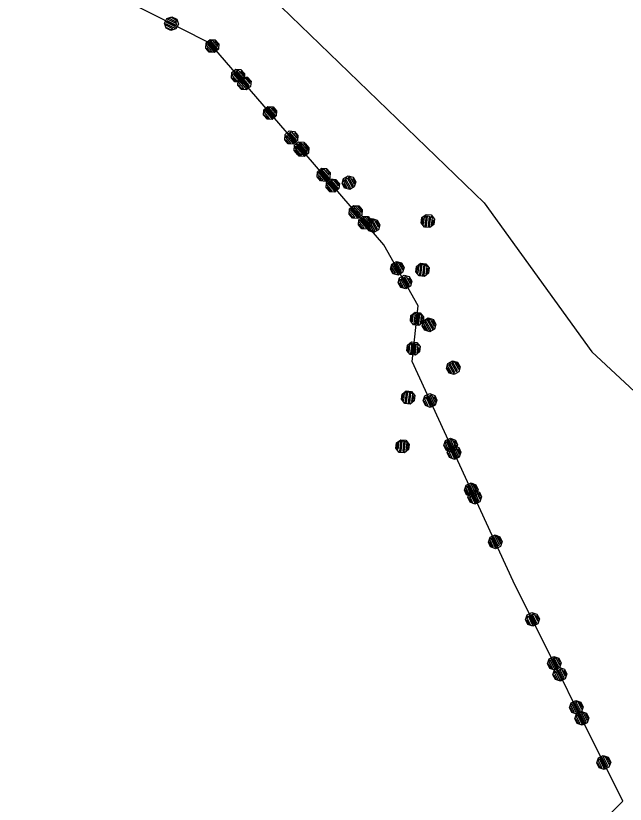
# Model space of a CAD drawing. Extents: x -266179 to -264727, y -1243225 to -1241702.
# Drawn here: x -266089.35 to -266058.28, y -1242707.66 to -1242667.46 of the extents above; entities that cross this region are included whole.
import ezdxf

# ---------------------------------------------------------------- set-up
doc = ezdxf.new("R2010")
doc.units = 0
for name, color, linetype in [('Vrstva 1', 7, 'Continuous'), ('Vrstva 19', 7, 'Continuous'), ('Vrstva 21', 7, 'Continuous')]:
    doc.layers.add(name, color=color, linetype=linetype)

msp = doc.modelspace()

# ---------------------------------------------------------------- linework, layer by layer
at = {"layer": 'Vrstva 1'}
for p, q in [((-266080.47, -1242662.5), (-266065.48, -1242677)), ((-266079.46, -1242668.86), (-266089.35, -1242663.82)), ((-266076.26, -1242672.56), (-266079.46, -1242668.86)), ((-266070.59, -1242679.13), (-266076.26, -1242672.56)), ((-266065.48, -1242677), (-266059.99, -1242684.59)), ((-266068.83, -1242682.25), (-266070.59, -1242679.13)), ((-266069.15, -1242685.09), (-266068.83, -1242682.25)), ((-266059.99, -1242684.59), (-266020.77, -1242721.25)), ((-266063.99, -1242696.28), (-266069.15, -1242685.09)), ((-266058.4, -1242707.5), (-266063.99, -1242696.28)), ((-266060.6, -1242709.7), (-266058.4, -1242707.5))]:
    msp.add_line(p, q, dxfattribs=at)
at = {"layer": 'Vrstva 19'}
for p, q in [((-266079.46, -1242668.86), (-266089.35, -1242663.82)), ((-266076.26, -1242672.56), (-266079.46, -1242668.86)), ((-266070.59, -1242679.13), (-266076.26, -1242672.56)), ((-266068.83, -1242682.25), (-266070.59, -1242679.13)), ((-266069.15, -1242685.09), (-266068.83, -1242682.25)), ((-266063.99, -1242696.28), (-266069.15, -1242685.09)), ((-266058.4, -1242707.5), (-266063.99, -1242696.28)), ((-266060.6, -1242709.7), (-266058.4, -1242707.5))]:
    msp.add_line(p, q, dxfattribs=at)
for points in [[(-266081.682, -1242668.088), (-266081.765, -1242667.832), (-266081.642, -1242667.592), (-266081.386, -1242667.509), (-266081.146, -1242667.631), (-266081.063, -1242667.887), (-266081.186, -1242668.127), (-266081.441, -1242668.21), (-266081.682, -1242668.088), (-266081.672, -1242668.048), (-266081.459, -1242668.157), (-266081.351, -1242668.122), (-266081.707, -1242667.94), (-266081.724, -1242667.841), (-266081.243, -1242668.087), (-266081.207, -1242668.015), (-266081.679, -1242667.775), (-266081.652, -1242667.699), (-266081.18, -1242667.94), (-266081.143, -1242667.868), (-266081.615, -1242667.628), (-266081.535, -1242667.579), (-266081.151, -1242667.774), (-266081.177, -1242667.671), (-266081.427, -1242667.544)], [(-266079.668, -1242669.109), (-266079.649, -1242668.841), (-266079.445, -1242668.664), (-266079.177, -1242668.683), (-266079, -1242668.888), (-266079.019, -1242669.156), (-266079.223, -1242669.332), (-266079.491, -1242669.313), (-266079.668, -1242669.109), (-266079.631, -1242669.09), (-266079.474, -1242669.271), (-266079.361, -1242669.28), (-266079.623, -1242668.977), (-266079.615, -1242668.864), (-266079.249, -1242669.288), (-266079.188, -1242669.235), (-266079.555, -1242668.812), (-266079.494, -1242668.76), (-266079.128, -1242669.183), (-266079.067, -1242669.131), (-266079.433, -1242668.707), (-266079.321, -1242668.715), (-266079.059, -1242669.018), (-266079.051, -1242668.905), (-266079.208, -1242668.724)], [(-266078.361, -1242670.62), (-266078.342, -1242670.352), (-266078.138, -1242670.176), (-266077.87, -1242670.195), (-266077.693, -1242670.399), (-266077.712, -1242670.667), (-266077.917, -1242670.844), (-266078.185, -1242670.824), (-266078.361, -1242670.62), (-266078.305, -1242670.624), (-266078.148, -1242670.806), (-266078.048, -1242670.799), (-266078.297, -1242670.511), (-266078.289, -1242670.399), (-266077.948, -1242670.792), (-266077.888, -1242670.739), (-266078.228, -1242670.346), (-266078.168, -1242670.294), (-266077.827, -1242670.687), (-266077.76, -1242670.642), (-266078.1, -1242670.249), (-266078.014, -1242670.227), (-266077.746, -1242670.537), (-266077.718, -1242670.447), (-266077.875, -1242670.265)], [(-266078.026, -1242671.007), (-266078.007, -1242670.739), (-266077.802, -1242670.562), (-266077.534, -1242670.582), (-266077.358, -1242670.786), (-266077.377, -1242671.054), (-266077.581, -1242671.23), (-266077.849, -1242671.211), (-266078.026, -1242671.007), (-266078.002, -1242670.973), (-266077.845, -1242671.155), (-266077.732, -1242671.163), (-266077.994, -1242670.86), (-266077.973, -1242670.763), (-266077.62, -1242671.171), (-266077.559, -1242671.119), (-266077.906, -1242670.718), (-266077.852, -1242670.658), (-266077.505, -1242671.059), (-266077.445, -1242671.006), (-266077.791, -1242670.606), (-266077.698, -1242670.591), (-266077.417, -1242670.916), (-266077.402, -1242670.811), (-266077.585, -1242670.599)], [(-266076.719, -1242672.518), (-266076.7, -1242672.25), (-266076.496, -1242672.074), (-266076.228, -1242672.093), (-266076.051, -1242672.297), (-266076.07, -1242672.565), (-266076.274, -1242672.742), (-266076.542, -1242672.723), (-266076.719, -1242672.518), (-266076.682, -1242672.5), (-266076.525, -1242672.681), (-266076.412, -1242672.689), (-266076.674, -1242672.387), (-266076.666, -1242672.274), (-266076.3, -1242672.698), (-266076.239, -1242672.645), (-266076.605, -1242672.222), (-266076.545, -1242672.169), (-266076.179, -1242672.593), (-266076.118, -1242672.541), (-266076.484, -1242672.117), (-266076.372, -1242672.125), (-266076.11, -1242672.428), (-266076.102, -1242672.315), (-266076.259, -1242672.133)], [(-266075.635, -1242673.775), (-266075.615, -1242673.507), (-266075.411, -1242673.331), (-266075.143, -1242673.35), (-266074.966, -1242673.555), (-266074.986, -1242673.823), (-266075.19, -1242673.999), (-266075.458, -1242673.979), (-266075.635, -1242673.775), (-266075.578, -1242673.779), (-266075.421, -1242673.961), (-266075.322, -1242673.954), (-266075.57, -1242673.666), (-266075.562, -1242673.554), (-266075.222, -1242673.947), (-266075.161, -1242673.895), (-266075.501, -1242673.501), (-266075.441, -1242673.449), (-266075.101, -1242673.843), (-266075.034, -1242673.798), (-266075.374, -1242673.404), (-266075.287, -1242673.382), (-266075.019, -1242673.693), (-266074.991, -1242673.603), (-266075.148, -1242673.421)], [(-266075.163, -1242674.321), (-266075.144, -1242674.053), (-266074.939, -1242673.877), (-266074.671, -1242673.897), (-266074.495, -1242674.101), (-266074.514, -1242674.369), (-266074.719, -1242674.545), (-266074.987, -1242674.526), (-266075.163, -1242674.321), (-266075.107, -1242674.326), (-266074.95, -1242674.507), (-266074.85, -1242674.5), (-266075.099, -1242674.213), (-266075.09, -1242674.1), (-266074.75, -1242674.494), (-266074.69, -1242674.441), (-266075.03, -1242674.048), (-266074.969, -1242673.995), (-266074.629, -1242674.389), (-266074.562, -1242674.344), (-266074.902, -1242673.951), (-266074.815, -1242673.929), (-266074.547, -1242674.239), (-266074.52, -1242674.149), (-266074.676, -1242673.967)], [(-266075.077, -1242674.417), (-266075.058, -1242674.149), (-266074.853, -1242673.972), (-266074.585, -1242673.991), (-266074.409, -1242674.196), (-266074.428, -1242674.464), (-266074.632, -1242674.64), (-266074.9, -1242674.621), (-266075.077, -1242674.417), (-266075.053, -1242674.383), (-266074.896, -1242674.564), (-266074.783, -1242674.573), (-266075.045, -1242674.27), (-266075.024, -1242674.172), (-266074.67, -1242674.581), (-266074.61, -1242674.528), (-266074.957, -1242674.128), (-266074.903, -1242674.068), (-266074.556, -1242674.468), (-266074.496, -1242674.416), (-266074.842, -1242674.015), (-266074.749, -1242674.001), (-266074.468, -1242674.326), (-266074.453, -1242674.221), (-266074.636, -1242674.009)], [(-266073.994, -1242675.675), (-266073.975, -1242675.407), (-266073.77, -1242675.231), (-266073.502, -1242675.25), (-266073.326, -1242675.455), (-266073.346, -1242675.723), (-266073.55, -1242675.899), (-266073.818, -1242675.879), (-266073.994, -1242675.675), (-266073.958, -1242675.656), (-266073.801, -1242675.838), (-266073.688, -1242675.846), (-266073.949, -1242675.544), (-266073.941, -1242675.431), (-266073.575, -1242675.855), (-266073.515, -1242675.802), (-266073.881, -1242675.378), (-266073.82, -1242675.326), (-266073.454, -1242675.75), (-266073.393, -1242675.698), (-266073.759, -1242675.274), (-266073.647, -1242675.282), (-266073.385, -1242675.585), (-266073.377, -1242675.472), (-266073.534, -1242675.29)], [(-266073.523, -1242676.221), (-266073.503, -1242675.953), (-266073.299, -1242675.777), (-266073.031, -1242675.797), (-266072.855, -1242676.001), (-266072.874, -1242676.269), (-266073.079, -1242676.445), (-266073.347, -1242676.426), (-266073.523, -1242676.221), (-266073.486, -1242676.203), (-266073.329, -1242676.384), (-266073.216, -1242676.393), (-266073.478, -1242676.09), (-266073.47, -1242675.977), (-266073.104, -1242676.401), (-266073.043, -1242676.349), (-266073.409, -1242675.925), (-266073.348, -1242675.873), (-266072.983, -1242676.296), (-266072.922, -1242676.244), (-266073.288, -1242675.82), (-266073.175, -1242675.829), (-266072.914, -1242676.131), (-266072.905, -1242676.018), (-266073.062, -1242675.837)], [(-266072.719, -1242676.005), (-266072.647, -1242675.746), (-266072.412, -1242675.614), (-266072.153, -1242675.686), (-266072.02, -1242675.921), (-266072.092, -1242676.18), (-266072.328, -1242676.312), (-266072.586, -1242676.24), (-266072.719, -1242676.005), (-266072.665, -1242676.02), (-266072.547, -1242676.229), (-266072.448, -1242676.242), (-266072.634, -1242675.911), (-266072.604, -1242675.802), (-266072.348, -1242676.255), (-266072.279, -1242676.216), (-266072.534, -1242675.763), (-266072.464, -1242675.724), (-266072.209, -1242676.177), (-266072.134, -1242676.146), (-266072.39, -1242675.693), (-266072.3, -1242675.689), (-266072.099, -1242676.046), (-266072.054, -1242675.963), (-266072.172, -1242675.754)], [(-266072.354, -1242677.575), (-266072.335, -1242677.307), (-266072.13, -1242677.13), (-266071.862, -1242677.15), (-266071.686, -1242677.354), (-266071.705, -1242677.622), (-266071.91, -1242677.799), (-266072.178, -1242677.779), (-266072.354, -1242677.575), (-266072.33, -1242677.541), (-266072.174, -1242677.723), (-266072.061, -1242677.731), (-266072.322, -1242677.428), (-266072.301, -1242677.331), (-266071.948, -1242677.739), (-266071.887, -1242677.687), (-266072.234, -1242677.286), (-266072.18, -1242677.226), (-266071.833, -1242677.627), (-266071.773, -1242677.575), (-266072.119, -1242677.174), (-266072.026, -1242677.159), (-266071.745, -1242677.485), (-266071.73, -1242677.38), (-266071.913, -1242677.168)], [(-266071.883, -1242678.121), (-266071.863, -1242677.853), (-266071.659, -1242677.677), (-266071.391, -1242677.696), (-266071.214, -1242677.901), (-266071.234, -1242678.169), (-266071.438, -1242678.345), (-266071.706, -1242678.326), (-266071.883, -1242678.121), (-266071.859, -1242678.087), (-266071.702, -1242678.269), (-266071.589, -1242678.277), (-266071.851, -1242677.975), (-266071.829, -1242677.877), (-266071.476, -1242678.286), (-266071.416, -1242678.233), (-266071.762, -1242677.832), (-266071.708, -1242677.772), (-266071.362, -1242678.174), (-266071.301, -1242678.121), (-266071.648, -1242677.72), (-266071.554, -1242677.706), (-266071.273, -1242678.031), (-266071.259, -1242677.926), (-266071.442, -1242677.714)], [(-266071.487, -1242678.192), (-266071.414, -1242677.933), (-266071.179, -1242677.8), (-266070.92, -1242677.872), (-266070.788, -1242678.108), (-266070.86, -1242678.366), (-266071.095, -1242678.499), (-266071.354, -1242678.427), (-266071.487, -1242678.192), (-266071.447, -1242678.181), (-266071.329, -1242678.39), (-266071.22, -1242678.42), (-266071.417, -1242678.072), (-266071.386, -1242677.963), (-266071.111, -1242678.451), (-266071.041, -1242678.411), (-266071.316, -1242677.923), (-266071.247, -1242677.884), (-266070.972, -1242678.372), (-266070.902, -1242678.333), (-266071.177, -1242677.845), (-266071.068, -1242677.875), (-266070.872, -1242678.224), (-266070.841, -1242678.115), (-266070.959, -1242677.906)], [(-266068.646, -1242677.75), (-266068.436, -1242677.583), (-266068.168, -1242677.613), (-266068, -1242677.823), (-266068.03, -1242678.091), (-266068.24, -1242678.259), (-266068.509, -1242678.229), (-266068.676, -1242678.019), (-266068.646, -1242677.75), (-266068.611, -1242677.795), (-266068.638, -1242678.033), (-266068.565, -1242678.102), (-266068.522, -1242677.724), (-266068.434, -1242677.653), (-266068.492, -1242678.17), (-266068.412, -1242678.179), (-266068.354, -1242677.662), (-266068.275, -1242677.671), (-266068.333, -1242678.188), (-266068.255, -1242678.207), (-266068.197, -1242677.69), (-266068.122, -1242677.739), (-266068.167, -1242678.146), (-266068.082, -1242678.106), (-266068.055, -1242677.867)], [(-266070.254, -1242680.378), (-266070.182, -1242680.119), (-266069.947, -1242679.987), (-266069.688, -1242680.059), (-266069.556, -1242680.294), (-266069.628, -1242680.553), (-266069.863, -1242680.686), (-266070.122, -1242680.613), (-266070.254, -1242680.378), (-266070.224, -1242680.35), (-266070.107, -1242680.559), (-266069.998, -1242680.589), (-266070.194, -1242680.241), (-266070.154, -1242680.149), (-266069.889, -1242680.62), (-266069.819, -1242680.58), (-266070.079, -1242680.119), (-266070.014, -1242680.071), (-266069.754, -1242680.532), (-266069.684, -1242680.493), (-266069.945, -1242680.031), (-266069.85, -1242680.036), (-266069.639, -1242680.41), (-266069.604, -1242680.31), (-266069.741, -1242680.066)], [(-266068.926, -1242680.245), (-266068.716, -1242680.077), (-266068.448, -1242680.107), (-266068.28, -1242680.317), (-266068.31, -1242680.586), (-266068.52, -1242680.753), (-266068.789, -1242680.723), (-266068.956, -1242680.513), (-266068.926, -1242680.245), (-266068.888, -1242680.259), (-266068.914, -1242680.498), (-266068.844, -1242680.586), (-266068.799, -1242680.189), (-266068.711, -1242680.118), (-266068.773, -1242680.674), (-266068.694, -1242680.683), (-266068.631, -1242680.127), (-266068.552, -1242680.136), (-266068.614, -1242680.692), (-266068.535, -1242680.701), (-266068.472, -1242680.145), (-266068.402, -1242680.233), (-266068.446, -1242680.631), (-266068.358, -1242680.56), (-266068.331, -1242680.322)], [(-266069.861, -1242681.072), (-266069.788, -1242680.813), (-266069.553, -1242680.681), (-266069.294, -1242680.753), (-266069.162, -1242680.988), (-266069.234, -1242681.247), (-266069.469, -1242681.38), (-266069.728, -1242681.307), (-266069.861, -1242681.072), (-266069.806, -1242681.087), (-266069.688, -1242681.296), (-266069.589, -1242681.309), (-266069.776, -1242680.978), (-266069.745, -1242680.869), (-266069.49, -1242681.322), (-266069.42, -1242681.283), (-266069.676, -1242680.83), (-266069.606, -1242680.791), (-266069.351, -1242681.244), (-266069.276, -1242681.213), (-266069.531, -1242680.76), (-266069.442, -1242680.756), (-266069.241, -1242681.113), (-266069.196, -1242681.03), (-266069.313, -1242680.821)], [(-266069.206, -1242682.739), (-266068.996, -1242682.571), (-266068.728, -1242682.602), (-266068.56, -1242682.812), (-266068.59, -1242683.08), (-266068.8, -1242683.248), (-266069.069, -1242683.217), (-266069.236, -1242683.007), (-266069.206, -1242682.739), (-266069.165, -1242682.734), (-266069.192, -1242682.972), (-266069.121, -1242683.061), (-266069.077, -1242682.663), (-266068.991, -1242682.612), (-266069.051, -1242683.149), (-266068.971, -1242683.158), (-266068.912, -1242682.631), (-266068.832, -1242682.63), (-266068.891, -1242683.157), (-266068.811, -1242683.166), (-266068.752, -1242682.639), (-266068.678, -1242682.698), (-266068.726, -1242683.125), (-266068.639, -1242683.064), (-266068.608, -1242682.786)], [(-266068.628, -1242683.259), (-266068.556, -1242683), (-266068.321, -1242682.867), (-266068.062, -1242682.94), (-266067.929, -1242683.175), (-266068.002, -1242683.434), (-266068.237, -1242683.566), (-266068.496, -1242683.494), (-266068.628, -1242683.259), (-266068.589, -1242683.248), (-266068.471, -1242683.457), (-266068.362, -1242683.487), (-266068.558, -1242683.139), (-266068.528, -1242683.03), (-266068.253, -1242683.518), (-266068.183, -1242683.478), (-266068.458, -1242682.991), (-266068.388, -1242682.951), (-266068.113, -1242683.439), (-266068.044, -1242683.4), (-266068.319, -1242682.912), (-266068.21, -1242682.942), (-266068.013, -1242683.291), (-266067.983, -1242683.182), (-266068.101, -1242682.973)], [(-266069.379, -1242684.251), (-266069.169, -1242684.084), (-266068.9, -1242684.114), (-266068.733, -1242684.324), (-266068.763, -1242684.592), (-266068.973, -1242684.76), (-266069.241, -1242684.73), (-266069.409, -1242684.52), (-266069.379, -1242684.251), (-266069.343, -1242684.296), (-266069.37, -1242684.534), (-266069.297, -1242684.603), (-266069.255, -1242684.225), (-266069.166, -1242684.154), (-266069.224, -1242684.671), (-266069.145, -1242684.68), (-266069.087, -1242684.163), (-266069.007, -1242684.172), (-266069.065, -1242684.689), (-266068.987, -1242684.708), (-266068.929, -1242684.191), (-266068.854, -1242684.24), (-266068.9, -1242684.647), (-266068.815, -1242684.606), (-266068.788, -1242684.368)], [(-266067.396, -1242685.445), (-266067.324, -1242685.187), (-266067.089, -1242685.054), (-266066.83, -1242685.126), (-266066.697, -1242685.361), (-266066.769, -1242685.62), (-266067.005, -1242685.753), (-266067.263, -1242685.681), (-266067.396, -1242685.445), (-266067.366, -1242685.417), (-266067.248, -1242685.626), (-266067.139, -1242685.657), (-266067.336, -1242685.308), (-266067.295, -1242685.217), (-266067.03, -1242685.687), (-266066.961, -1242685.648), (-266067.221, -1242685.186), (-266067.156, -1242685.138), (-266066.896, -1242685.6), (-266066.826, -1242685.56), (-266067.086, -1242685.099), (-266066.992, -1242685.103), (-266066.781, -1242685.478), (-266066.746, -1242685.377), (-266066.883, -1242685.133)], [(-266069.659, -1242686.746), (-266069.449, -1242686.578), (-266069.18, -1242686.608), (-266069.013, -1242686.818), (-266069.043, -1242687.086), (-266069.253, -1242687.254), (-266069.521, -1242687.224), (-266069.689, -1242687.014), (-266069.659, -1242686.746), (-266069.62, -1242686.76), (-266069.647, -1242686.999), (-266069.576, -1242687.087), (-266069.532, -1242686.689), (-266069.443, -1242686.619), (-266069.506, -1242687.175), (-266069.426, -1242687.184), (-266069.364, -1242686.628), (-266069.284, -1242686.637), (-266069.347, -1242687.193), (-266069.267, -1242687.202), (-266069.205, -1242686.646), (-266069.134, -1242686.734), (-266069.179, -1242687.132), (-266069.09, -1242687.061), (-266069.063, -1242686.822)], [(-266068.582, -1242687.086), (-266068.49, -1242686.834), (-266068.244, -1242686.721), (-266067.992, -1242686.814), (-266067.879, -1242687.059), (-266067.972, -1242687.311), (-266068.217, -1242687.424), (-266068.469, -1242687.331), (-266068.582, -1242687.086), (-266068.529, -1242687.105), (-266068.429, -1242687.323), (-266068.331, -1242687.344), (-266068.49, -1242686.999), (-266068.451, -1242686.893), (-266068.233, -1242687.365), (-266068.161, -1242687.332), (-266068.378, -1242686.86), (-266068.306, -1242686.826), (-266068.088, -1242687.298), (-266068.011, -1242687.274), (-266068.229, -1242686.802), (-266068.14, -1242686.804), (-266067.968, -1242687.177), (-266067.916, -1242687.098), (-266068.017, -1242686.88)], [(-266069.939, -1242689.24), (-266069.729, -1242689.072), (-266069.46, -1242689.102), (-266069.293, -1242689.312), (-266069.323, -1242689.581), (-266069.533, -1242689.748), (-266069.801, -1242689.718), (-266069.969, -1242689.508), (-266069.939, -1242689.24), (-266069.898, -1242689.234), (-266069.925, -1242689.473), (-266069.854, -1242689.561), (-266069.809, -1242689.164), (-266069.723, -1242689.113), (-266069.783, -1242689.65), (-266069.704, -1242689.659), (-266069.645, -1242689.132), (-266069.564, -1242689.131), (-266069.623, -1242689.658), (-266069.544, -1242689.667), (-266069.485, -1242689.14), (-266069.411, -1242689.199), (-266069.459, -1242689.626), (-266069.371, -1242689.565), (-266069.34, -1242689.287)], [(-266067.531, -1242689.365), (-266067.438, -1242689.113), (-266067.193, -1242689), (-266066.941, -1242689.093), (-266066.828, -1242689.338), (-266066.921, -1242689.59), (-266067.166, -1242689.703), (-266067.418, -1242689.61), (-266067.531, -1242689.365), (-266067.491, -1242689.357), (-266067.39, -1242689.575), (-266067.284, -1242689.614), (-266067.451, -1242689.251), (-266067.412, -1242689.145), (-266067.178, -1242689.654), (-266067.105, -1242689.62), (-266067.34, -1242689.112), (-266067.267, -1242689.078), (-266067.032, -1242689.586), (-266066.96, -1242689.553), (-266067.194, -1242689.044), (-266067.088, -1242689.084), (-266066.921, -1242689.447), (-266066.882, -1242689.341), (-266066.982, -1242689.123)], [(-266067.359, -1242689.74), (-266067.266, -1242689.488), (-266067.021, -1242689.374), (-266066.768, -1242689.467), (-266066.655, -1242689.713), (-266066.748, -1242689.965), (-266066.993, -1242690.078), (-266067.246, -1242689.985), (-266067.359, -1242689.74), (-266067.306, -1242689.759), (-266067.205, -1242689.977), (-266067.107, -1242689.998), (-266067.266, -1242689.653), (-266067.227, -1242689.547), (-266067.01, -1242690.019), (-266066.937, -1242689.986), (-266067.155, -1242689.513), (-266067.082, -1242689.48), (-266066.864, -1242689.952), (-266066.787, -1242689.928), (-266067.005, -1242689.455), (-266066.916, -1242689.458), (-266066.744, -1242689.831), (-266066.692, -1242689.752), (-266066.793, -1242689.534)], [(-266066.48, -1242691.644), (-266066.387, -1242691.392), (-266066.142, -1242691.279), (-266065.889, -1242691.372), (-266065.776, -1242691.617), (-266065.869, -1242691.869), (-266066.115, -1242691.982), (-266066.367, -1242691.889), (-266066.48, -1242691.644), (-266066.448, -1242691.618), (-266066.347, -1242691.836), (-266066.241, -1242691.875), (-266066.408, -1242691.512), (-266066.361, -1242691.424), (-266066.135, -1242691.915), (-266066.062, -1242691.881), (-266066.284, -1242691.4), (-266066.216, -1242691.357), (-266065.994, -1242691.838), (-266065.921, -1242691.805), (-266066.143, -1242691.324), (-266066.049, -1242691.336), (-266065.869, -1242691.726), (-266065.826, -1242691.629), (-266065.943, -1242691.375)], [(-266066.307, -1242692.019), (-266066.214, -1242691.767), (-266065.969, -1242691.654), (-266065.717, -1242691.747), (-266065.604, -1242691.992), (-266065.697, -1242692.244), (-266065.942, -1242692.357), (-266066.194, -1242692.264), (-266066.307, -1242692.019), (-266066.267, -1242692.011), (-266066.166, -1242692.229), (-266066.06, -1242692.268), (-266066.228, -1242691.905), (-266066.189, -1242691.799), (-266065.954, -1242692.307), (-266065.881, -1242692.274), (-266066.116, -1242691.765), (-266066.043, -1242691.732), (-266065.809, -1242692.24), (-266065.736, -1242692.207), (-266065.971, -1242691.698), (-266065.864, -1242691.737), (-266065.697, -1242692.101), (-266065.658, -1242691.995), (-266065.758, -1242691.777)], [(-266065.256, -1242694.298), (-266065.163, -1242694.046), (-266064.918, -1242693.933), (-266064.666, -1242694.026), (-266064.553, -1242694.271), (-266064.646, -1242694.523), (-266064.891, -1242694.636), (-266065.143, -1242694.543), (-266065.256, -1242694.298), (-266065.224, -1242694.272), (-266065.123, -1242694.49), (-266065.017, -1242694.529), (-266065.185, -1242694.166), (-266065.137, -1242694.078), (-266064.911, -1242694.568), (-266064.838, -1242694.535), (-266065.06, -1242694.054), (-266064.992, -1242694.011), (-266064.77, -1242694.492), (-266064.697, -1242694.459), (-266064.919, -1242693.978), (-266064.826, -1242693.989), (-266064.646, -1242694.38), (-266064.602, -1242694.283), (-266064.72, -1242694.029)], [(-266063.362, -1242698.258), (-266063.277, -1242698.003), (-266063.035, -1242697.882), (-266062.78, -1242697.968), (-266062.66, -1242698.209), (-266062.745, -1242698.464), (-266062.987, -1242698.585), (-266063.242, -1242698.499), (-266063.362, -1242698.258), (-266063.309, -1242698.276), (-266063.202, -1242698.49), (-266063.103, -1242698.508), (-266063.273, -1242698.168), (-266063.237, -1242698.061), (-266063.005, -1242698.526), (-266062.933, -1242698.491), (-266063.165, -1242698.025), (-266063.093, -1242697.99), (-266062.862, -1242698.455), (-266062.786, -1242698.428), (-266063.017, -1242697.963), (-266062.928, -1242697.963), (-266062.745, -1242698.33), (-266062.696, -1242698.25), (-266062.803, -1242698.035)], [(-266062.243, -1242700.504), (-266062.158, -1242700.249), (-266061.916, -1242700.129), (-266061.661, -1242700.214), (-266061.541, -1242700.456), (-266061.626, -1242700.711), (-266061.868, -1242700.831), (-266062.123, -1242700.746), (-266062.243, -1242700.504), (-266062.203, -1242700.495), (-266062.096, -1242700.71), (-266061.988, -1242700.746), (-266062.167, -1242700.388), (-266062.131, -1242700.281), (-266061.881, -1242700.782), (-266061.81, -1242700.746), (-266062.059, -1242700.245), (-266061.988, -1242700.209), (-266061.738, -1242700.711), (-266061.666, -1242700.675), (-266061.916, -1242700.174), (-266061.809, -1242700.21), (-266061.63, -1242700.568), (-266061.594, -1242700.46), (-266061.701, -1242700.246)], [(-266061.964, -1242701.064), (-266061.879, -1242700.809), (-266061.637, -1242700.689), (-266061.382, -1242700.774), (-266061.262, -1242701.016), (-266061.347, -1242701.271), (-266061.589, -1242701.391), (-266061.844, -1242701.306), (-266061.964, -1242701.064), (-266061.91, -1242701.082), (-266061.803, -1242701.297), (-266061.705, -1242701.315), (-266061.874, -1242700.975), (-266061.839, -1242700.867), (-266061.607, -1242701.333), (-266061.535, -1242701.297), (-266061.767, -1242700.832), (-266061.695, -1242700.796), (-266061.463, -1242701.261), (-266061.387, -1242701.235), (-266061.619, -1242700.769), (-266061.53, -1242700.769), (-266061.347, -1242701.136), (-266061.298, -1242701.056), (-266061.405, -1242700.841)], [(-266061.124, -1242702.751), (-266061.038, -1242702.496), (-266060.797, -1242702.376), (-266060.542, -1242702.461), (-266060.421, -1242702.703), (-266060.507, -1242702.957), (-266060.748, -1242703.078), (-266061.003, -1242702.992), (-266061.124, -1242702.751), (-266061.092, -1242702.724), (-266060.985, -1242702.939), (-266060.878, -1242702.975), (-266061.056, -1242702.617), (-266061.012, -1242702.527), (-266060.771, -1242703.011), (-266060.699, -1242702.975), (-266060.935, -1242702.501), (-266060.868, -1242702.456), (-266060.632, -1242702.93), (-266060.56, -1242702.895), (-266060.797, -1242702.42), (-266060.703, -1242702.429), (-266060.511, -1242702.814), (-266060.471, -1242702.716), (-266060.596, -1242702.465)], [(-266060.845, -1242703.311), (-266060.759, -1242703.056), (-266060.518, -1242702.935), (-266060.263, -1242703.021), (-266060.143, -1242703.262), (-266060.228, -1242703.517), (-266060.47, -1242703.638), (-266060.724, -1242703.552), (-266060.845, -1242703.311), (-266060.804, -1242703.302), (-266060.697, -1242703.517), (-266060.59, -1242703.552), (-266060.769, -1242703.194), (-266060.733, -1242703.087), (-266060.483, -1242703.588), (-266060.411, -1242703.553), (-266060.661, -1242703.051), (-266060.589, -1242703.016), (-266060.34, -1242703.517), (-266060.268, -1242703.481), (-266060.518, -1242702.98), (-266060.411, -1242703.016), (-266060.232, -1242703.374), (-266060.196, -1242703.267), (-266060.303, -1242703.052)], [(-266059.725, -1242705.557), (-266059.64, -1242705.302), (-266059.398, -1242705.182), (-266059.144, -1242705.267), (-266059.023, -1242705.509), (-266059.109, -1242705.764), (-266059.35, -1242705.884), (-266059.605, -1242705.799), (-266059.725, -1242705.557), (-266059.694, -1242705.53), (-266059.587, -1242705.745), (-266059.48, -1242705.781), (-266059.658, -1242705.423), (-266059.613, -1242705.334), (-266059.373, -1242705.817), (-266059.301, -1242705.781), (-266059.537, -1242705.307), (-266059.47, -1242705.262), (-266059.234, -1242705.737), (-266059.162, -1242705.701), (-266059.399, -1242705.227), (-266059.305, -1242705.236), (-266059.113, -1242705.621), (-266059.073, -1242705.522), (-266059.197, -1242705.272)]]:
    msp.add_lwpolyline(points, dxfattribs=at)
at = {"layer": 'Vrstva 21'}
for p, q in [((-266079.46, -1242668.86), (-266089.35, -1242663.82)), ((-266076.26, -1242672.56), (-266079.46, -1242668.86)), ((-266070.59, -1242679.13), (-266076.26, -1242672.56)), ((-266068.83, -1242682.25), (-266070.59, -1242679.13)), ((-266069.15, -1242685.09), (-266068.83, -1242682.25)), ((-266063.99, -1242696.28), (-266069.15, -1242685.09)), ((-266058.4, -1242707.5), (-266063.99, -1242696.28)), ((-266060.6, -1242709.7), (-266058.4, -1242707.5))]:
    msp.add_line(p, q, dxfattribs=at)

doc.saveas('drawing.dxf')
